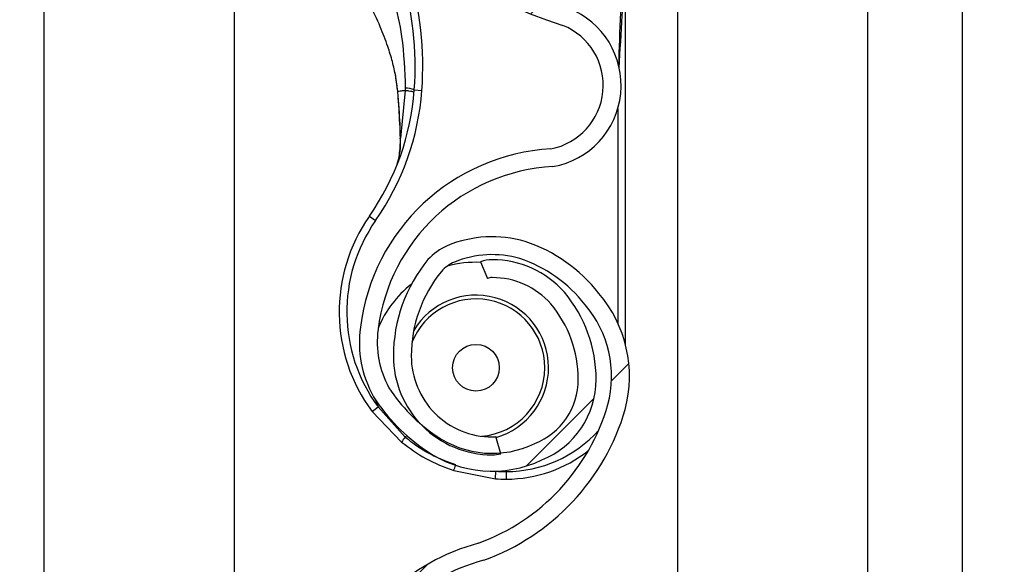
# Model space of a CAD drawing. Header units: inches. Extents: x 170 to 284, y 215 to 248.
# Tile 396 of 656: x 210.7657 to 210.8988, y 220.4528 to 220.5265. Entities that reach past the tile are written whole.
import ezdxf

# ---------------------------------------------------------------- set-up
doc = ezdxf.new("R2010")
doc.units = ezdxf.units.IN
doc.header["$LTSCALE"] = 0.25
doc.header["$MEASUREMENT"] = 0
doc.layers.add('ANNOTATIONS', color=1, linetype='Continuous')
doc.layers.add('RH FRONT OF HOOD', color=7, linetype='Continuous')
doc.styles.add('ARIAL', font='arial.ttf', dxfattribs={"height": 0.09375})
doc.dimstyles.new('STANDARD$0', dxfattribs={"dimtxt": 0.09375, "dimasz": 0.09375, "dimexe": 0.03125, "dimexo": 0.046875, "dimgap": 0.09, "dimtad": 0, "dimtih": 1, "dimtoh": 1, "dimdec": 4, "dimzin": 0, "dimdsep": 46, "dimtxsty": 'ARIAL', "dimcen": 0.09, "dimadec": 0, "dimazin": 0, "dimtfac": 1, "dimtdec": 4, "dimtofl": 0, "dimtmove": 0, "dimatfit": 1, "dimfxl": 1, "dimtolj": 1, "dimtzin": 0, "dimarcsym": 0})
pattern_1 = [(45, (200.7563139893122, 218.4993357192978), (-0.03026527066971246, 0.03026527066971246), [])]

# ---------------------------------------------------------------- blocks, each defined once
blk = doc.blocks.new('*D132')
at = {"layer": 'ANNOTATIONS', "color": 0, "lineweight": -2, "transparency": 16777216}
for p, q in [((210.8125819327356, 224.1544254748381), (212.2530253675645, 224.1544254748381)), ((212.2217753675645, 224.0606754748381), (212.2217753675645, 222.3404997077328)), ((212.2217753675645, 220.1854637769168), (212.2217753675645, 221.9056395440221)), ((211.491250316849, 220.0917137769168), (212.2530253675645, 220.0917137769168))]:
    blk.add_line(p, q, dxfattribs=at)
at = {"layer": 'ANNOTATIONS', "color": 0, "transparency": 16777216}
for points in [[(212.2061503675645, 224.0606754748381), (212.2374003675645, 224.0606754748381), (212.2217753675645, 224.1544254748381)], [(212.2061503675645, 220.1854637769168), (212.2374003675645, 220.1854637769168), (212.2217753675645, 220.0917137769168)]]:
    blk.add_solid(points, dxfattribs=at)
at = {"layer": 'defpoints', "color": 0, "transparency": 16777216}
for p in [(210.7657069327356, 224.1544254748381), (211.444375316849, 220.0917137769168), (212.2217753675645, 220.0917137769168)]:
    blk.add_point(p, dxfattribs=at)
at = {"layer": 'ANNOTATIONS', "color": 0, "transparency": 16777216, "insert": (212.2217753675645, 222.1230696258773), "char_height": 0.09375, "attachment_point": 5, "style": 'ARIAL'}
blk.add_mtext('\\A1;OPENING\\PHEIGHT', dxfattribs=at)

msp = doc.modelspace()

# ---------------------------------------------------------------- hatches: boundary and pattern name
at = {"layer": 'RH FRONT OF HOOD'}
h = msp.add_hatch(dxfattribs=at)
h.set_pattern_fill('ANSI31', color=256, scale=0.34241245, angle=2.8e-322, style=0)
h.set_pattern_definition(pattern_1)
edge = h.paths.add_edge_path(flags=0)
edge.add_arc((210.829581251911, 220.4898745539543), 0.001712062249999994, 450.0000000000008, 472.2104203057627)
edge.add_line((210.8289340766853, 220.4914595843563), (210.8280215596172, 220.493694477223))
edge.add_arc((210.829581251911, 220.4898745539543), 0.004126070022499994, 450, 472.2104203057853, ccw=False)
edge.add_arc((210.829581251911, 220.4809718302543), 0.01302879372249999, 401.47616737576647, 450, ccw=False)
edge.add_arc((210.825335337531, 220.4778216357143), 0.01830194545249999, 359.99999999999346, 400.061373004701, ccw=False)
edge.add_arc((210.831875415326, 220.4778216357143), 0.01176186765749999, 292.1408576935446, 359.99999999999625, ccw=False)
edge.add_arc((210.829581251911, 220.4810745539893), 0.01566536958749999, 235.25706803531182, 295.4307998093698, ccw=False)
edge.add_arc((210.834820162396, 220.4891897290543), 0.02532140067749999, 212.8542481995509, 235.9809333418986, ccw=False)
edge.add_arc((210.826670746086, 220.4828208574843), 0.01504902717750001, 172.1557183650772, 209.3146496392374, ccw=False)
edge.add_arc((210.839100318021, 220.4814854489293), 0.02754708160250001, 453.3085031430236, 532.9325737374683, ccw=False)
edge.add_arc((210.835847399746, 220.5175757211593), 0.008748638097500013, 280.9586189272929, 427.9414322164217)
edge.add_arc((210.8557071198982, 220.5799290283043), 0.05672062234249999, 179.5706357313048, 253.00989973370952, ccw=False)
edge.add_arc((211.014038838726, 220.5811274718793), 0.2150521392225, 163.4260275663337, 180.2060536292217, ccw=False)
edge.add_arc((210.835265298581, 220.6332768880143), 0.02884824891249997, 465.1588434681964, 521.4137567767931, ccw=False)
edge.add_arc((210.817939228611, 220.6878231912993), 0.0284373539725, 290.1205938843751, 343.7190675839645)
edge.add_arc((210.830779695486, 220.6836457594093), 0.01494630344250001, 345.2914408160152, 400.547192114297)
edge.add_arc((210.827355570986, 220.6818309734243), 0.0187470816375, 397.9578745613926, 431.4396159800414)
edge.add_arc((210.829581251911, 220.6866589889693), 0.0134739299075, 433.8775574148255, 472.2736457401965)
edge.add_arc((210.827013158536, 220.6936784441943), 0.006011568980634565, 474.98253258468, 495.7175736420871)
edge.add_arc((210.836806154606, 220.6864193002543), 0.01816498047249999, 500.8992600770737, 539.9999999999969)
edge.add_arc((210.829581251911, 220.6864193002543), 0.01094007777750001, 539.9999999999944, 629.9999999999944)
edge.add_arc((210.829581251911, 220.6773453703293), 0.001866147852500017, 269.9999999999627, 285.6422464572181)
edge.add_line((210.8300844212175, 220.6755483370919), (210.8307353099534, 220.6732237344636))
edge.add_arc((210.829581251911, 220.6773453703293), 0.004280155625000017, 269.9999999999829, 285.6422464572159, ccw=False)
edge.add_arc((210.829581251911, 220.6864193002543), 0.01335408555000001, 179.9999999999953, 269.999999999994, ccw=False)
edge.add_arc((210.836806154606, 220.6864193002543), 0.020578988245, 500.6113583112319, 539.9999999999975, ccw=False)
edge.add_arc((210.827013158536, 220.6936784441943), 0.008425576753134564, 474.5776671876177, 496.4997109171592, ccw=False)
edge.add_arc((210.829581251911, 220.6866589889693), 0.01588793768, 433.69030225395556, 472.47058069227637, ccw=False)
edge.add_arc((210.827355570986, 220.6818309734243), 0.02116108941, 398.1045307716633, 431.5771717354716, ccw=False)
edge.add_arc((210.830779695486, 220.6836457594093), 0.01736031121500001, 345.18024813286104, 400.3658533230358, ccw=False)
edge.add_arc((210.817939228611, 220.6878231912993), 0.030851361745, 289.91815728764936, 343.77953759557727, ccw=False)
edge.add_arc((210.835265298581, 220.6332768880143), 0.02643424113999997, 464.9417095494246, 521.3236131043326)
edge.add_arc((211.014038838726, 220.5811274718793), 0.21263813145, 523.4376684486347, 540.2096895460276)
edge.add_arc((210.8557071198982, 220.5799290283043), 0.05430661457, 539.5566266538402, 613.1145348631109)
edge.add_arc((210.835847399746, 220.5175757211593), 0.01116264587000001, 280.06103888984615, 428.529087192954, ccw=False)
edge.add_arc((210.839100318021, 220.4814854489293), 0.02513307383, 452.9714001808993, 532.9706577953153)
edge.add_arc((210.826670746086, 220.4828208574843), 0.01263501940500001, 532.0830472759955, 568.9826967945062)
edge.add_arc((210.834820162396, 220.4891897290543), 0.022907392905, 213.0443063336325, 236.0197152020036)
edge.add_arc((210.829581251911, 220.4810745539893), 0.01325136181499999, 235.1922404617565, 295.735249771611)
edge.add_arc((210.831875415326, 220.4778216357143), 0.009347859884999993, 291.7225241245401, 359.9999999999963)
edge.add_arc((210.825335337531, 220.4778216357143), 0.01588793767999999, 359.9999999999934, 399.952178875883)
edge.add_arc((210.829581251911, 220.4809718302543), 0.01061478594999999, 401.6345013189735, 450.0000000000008)
h = msp.add_hatch(dxfattribs=at)
h.set_pattern_fill('ANSI31', color=256, scale=0.34241245, angle=2.8e-322, style=0)
h.set_pattern_definition(pattern_1)
edge = h.paths.add_edge_path(flags=0)
edge.add_arc((210.829581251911, 220.2844270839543), 0.001712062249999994, 450.0000000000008, 472.2104203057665)
edge.add_line((210.8289340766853, 220.2860121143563), (210.8280215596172, 220.288247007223))
edge.add_arc((210.829581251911, 220.2844270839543), 0.004126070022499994, 450, 472.2104203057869, ccw=False)
edge.add_arc((210.829581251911, 220.2755243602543), 0.01302879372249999, 401.47616737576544, 450, ccw=False)
edge.add_arc((210.825335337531, 220.2723741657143), 0.01830194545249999, 359.99999999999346, 400.061373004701, ccw=False)
edge.add_arc((210.831875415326, 220.2723741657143), 0.01176186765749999, 292.1408576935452, 359.99999999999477, ccw=False)
edge.add_arc((210.829581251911, 220.2756270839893), 0.01566536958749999, 235.2570680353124, 295.4307998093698, ccw=False)
edge.add_arc((210.834820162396, 220.2837422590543), 0.02532140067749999, 212.8542481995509, 235.9809333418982, ccw=False)
edge.add_arc((210.826670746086, 220.2773733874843), 0.01504902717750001, 172.1557183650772, 209.3146496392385, ccw=False)
edge.add_arc((210.839100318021, 220.2760379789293), 0.02754708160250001, 453.3085031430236, 532.9325737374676, ccw=False)
edge.add_arc((210.835847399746, 220.3121282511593), 0.008748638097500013, 280.9586189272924, 427.9414322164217)
edge.add_arc((210.8557071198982, 220.3744815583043), 0.05672062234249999, 179.5706357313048, 253.0098997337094, ccw=False)
edge.add_arc((211.014038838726, 220.3756800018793), 0.2150521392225, 163.4260275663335, 180.2060536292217, ccw=False)
edge.add_arc((210.835265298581, 220.4278294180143), 0.02884824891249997, 465.1588434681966, 521.4137567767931, ccw=False)
edge.add_arc((210.817939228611, 220.4823757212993), 0.0284373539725, 290.1205938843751, 343.7190675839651)
edge.add_arc((210.830779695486, 220.4781982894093), 0.01494630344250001, 345.2914408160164, 400.5471921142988)
edge.add_arc((210.827355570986, 220.4763835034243), 0.0187470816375, 397.957874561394, 431.4396159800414)
edge.add_arc((210.829581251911, 220.4812115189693), 0.0134739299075, 433.8775574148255, 472.2736457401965)
edge.add_arc((210.827013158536, 220.4882309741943), 0.006011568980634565, 474.9825325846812, 495.7175736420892)
edge.add_arc((210.836806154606, 220.4809718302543), 0.01816498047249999, 500.8992600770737, 539.999999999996)
edge.add_arc((210.829581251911, 220.4809718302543), 0.01094007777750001, 539.9999999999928, 629.9999999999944)
edge.add_arc((210.829581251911, 220.4718979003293), 0.001866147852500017, 269.9999999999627, 285.6422464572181)
edge.add_line((210.8300844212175, 220.4701008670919), (210.8307353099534, 220.4677762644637))
edge.add_arc((210.829581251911, 220.4718979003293), 0.004280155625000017, 269.9999999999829, 285.642246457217, ccw=False)
edge.add_arc((210.829581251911, 220.4809718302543), 0.01335408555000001, 179.9999999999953, 269.999999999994, ccw=False)
edge.add_arc((210.836806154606, 220.4809718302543), 0.020578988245, 500.61135831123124, 539.9999999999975, ccw=False)
edge.add_arc((210.827013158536, 220.4882309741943), 0.008425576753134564, 474.5776671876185, 496.4997109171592, ccw=False)
edge.add_arc((210.829581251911, 220.4812115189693), 0.01588793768, 433.69030225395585, 472.47058069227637, ccw=False)
edge.add_arc((210.827355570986, 220.4763835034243), 0.02116108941, 398.1045307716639, 431.5771717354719, ccw=False)
edge.add_arc((210.830779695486, 220.4781982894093), 0.01736031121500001, 345.18024813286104, 400.3658533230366, ccw=False)
edge.add_arc((210.817939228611, 220.4823757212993), 0.030851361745, 289.91815728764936, 343.77953759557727, ccw=False)
edge.add_arc((210.835265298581, 220.4278294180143), 0.02643424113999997, 464.9417095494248, 521.3236131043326)
edge.add_arc((211.014038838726, 220.3756800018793), 0.21263813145, 523.4376684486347, 540.2096895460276)
edge.add_arc((210.8557071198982, 220.3744815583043), 0.05430661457, 539.5566266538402, 613.1145348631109)
edge.add_arc((210.835847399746, 220.3121282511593), 0.01116264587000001, 280.0610388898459, 428.5290871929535, ccw=False)
edge.add_arc((210.839100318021, 220.2760379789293), 0.02513307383, 452.9714001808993, 532.9706577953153)
edge.add_arc((210.826670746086, 220.2773733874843), 0.01263501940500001, 532.0830472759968, 568.9826967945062)
edge.add_arc((210.834820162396, 220.2837422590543), 0.022907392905, 213.0443063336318, 236.0197152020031)
edge.add_arc((210.829581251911, 220.2756270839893), 0.01325136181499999, 235.1922404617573, 295.7352497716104)
edge.add_arc((210.831875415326, 220.2723741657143), 0.009347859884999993, 291.7225241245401, 359.9999999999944)
edge.add_arc((210.825335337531, 220.2723741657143), 0.01588793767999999, 359.9999999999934, 399.952178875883)
edge.add_arc((210.829581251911, 220.2755243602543), 0.01061478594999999, 401.6345013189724, 450.0000000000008)

# ---------------------------------------------------------------- linework, layer by layer
for p, q in [((210.8931489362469, 220.1392235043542), (210.8931489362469, 224.3919861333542)), ((210.8546275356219, 224.3444764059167), (210.8546275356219, 220.1798849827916)), ((210.8803084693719, 224.3444764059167), (210.8803084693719, 220.1392235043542)), ((210.8931489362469, 220.1392235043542), (210.8931489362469, 224.3444764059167)), ((210.7690244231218, 220.1392235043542), (210.7690244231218, 224.2497177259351)), ((210.7947053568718, 220.5745579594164), (210.7947053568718, 220.382184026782)), ((210.8475911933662, 220.4825288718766), (210.8475911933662, 220.5349510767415)), ((210.8164238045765, 220.5193017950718), (210.8167886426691, 220.5167227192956)), ((210.8168306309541, 220.5165704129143), (210.8168166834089, 220.516737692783)), ((210.8178317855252, 220.5168666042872), (210.8171816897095, 220.5104326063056)), ((210.8190535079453, 220.5169657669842), (210.8200779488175, 220.516890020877)), ((210.8465639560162, 220.5144516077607), (210.8465639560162, 220.4854258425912)), ((210.8129731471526, 220.4998776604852), (210.813815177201, 220.499289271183)), ((210.8280215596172, 220.493694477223), (210.8289340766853, 220.4914595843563)), ((210.8133370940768, 220.4734826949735), (210.8141625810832, 220.4740940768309)), ((210.813821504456, 220.475039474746), (210.8141625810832, 220.4740940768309)), ((210.8178218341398, 220.4700019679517), (210.8141625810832, 220.4740940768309)), ((210.8133370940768, 220.4734826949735), (210.8173154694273, 220.4693380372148)), ((210.8178218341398, 220.4700019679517), (210.8180455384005, 220.4702217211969)), ((210.8307353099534, 220.4677762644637), (210.8300844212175, 220.4701008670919)), ((210.8243828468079, 220.4654831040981), (210.8300214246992, 220.4643821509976)), ((210.8300214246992, 220.4643821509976), (210.8300885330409, 220.4654071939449)), ((210.8314978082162, 220.4643338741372), (210.8314978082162, 220.4653611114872))]:
    msp.add_line(p, q, dxfattribs=at)
at = {"layer": 'RH FRONT OF HOOD', "flags": 128}
msp.add_lwpolyline([(210.8171481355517, 220.5103639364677), (210.8171203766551, 220.5103715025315), (210.8171013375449, 220.5103798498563), (210.8170915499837, 220.5103887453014), (210.8170912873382, 220.5103979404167), (210.8171005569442, 220.5104071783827), (210.8171190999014, 220.5104162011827), (210.8171463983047, 220.51042475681), (210.8171816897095, 220.5104326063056)], dxfattribs=at)
at = {"layer": 'RH FRONT OF HOOD'}
msp.add_circle((210.8273888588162, 220.4794000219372), 0.00315523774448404, dxfattribs=at)
for centre, radius, start, end in [((210.8557071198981, 220.5799290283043), 0.0567206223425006, 179.5706357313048, 253.009899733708), ((210.7760269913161, 220.5201471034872), 0.04314396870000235, 355.771303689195, 16.94846748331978), ((210.7760269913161, 220.5201471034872), 0.04417120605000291, 355.7713036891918, 16.94846748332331), ((210.835847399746, 220.5175757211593), 0.01116264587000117, 280.0610388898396, 68.52908719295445), ((210.835847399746, 220.5175757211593), 0.008748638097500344, 280.9586189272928, 67.94143221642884), ((210.7849054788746, 220.5194906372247), 0.03424124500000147, 325.055123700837, 355.771303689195), ((210.7849054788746, 220.5194906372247), 0.03526848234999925, 325.0551237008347, 355.7713036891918), ((210.8168402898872, 220.5163926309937), 0.000178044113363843, 93.10983558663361, 110.0707638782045), ((210.8167935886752, 220.516589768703), 3.319259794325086e-05, 244.2889319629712, 282.2874080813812), ((210.8177746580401, 220.5137068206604), 0.003500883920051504, 68.57435782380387, 89.0426180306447), ((210.839100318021, 220.4814854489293), 0.02754708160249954, 93.3085031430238, 172.9325737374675), ((210.839100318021, 220.4814854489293), 0.02513307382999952, 92.9714001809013, 172.9706577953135), ((210.8314978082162, 220.4869330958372), 0.02259922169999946, 145.0551237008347, 216.5248216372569), ((210.8314978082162, 220.4869330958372), 0.02157198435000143, 145.0551237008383, 216.5248216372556), ((210.829581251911, 220.4812115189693), 0.01588793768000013, 73.69030225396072, 112.4705806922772), ((210.827013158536, 220.4882309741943), 0.008425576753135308, 114.5776671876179, 136.4997109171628), ((210.827355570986, 220.4763835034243), 0.02116108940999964, 38.10453077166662, 71.5771717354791), ((210.836806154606, 220.4809718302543), 0.02057898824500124, 140.6113583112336, 179.999999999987), ((210.829581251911, 220.4812115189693), 0.01347392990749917, 73.87755741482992, 112.2736457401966), ((210.829581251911, 220.4898745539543), 0.004126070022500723, 90, 112.2104203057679), ((210.829581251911, 220.4809718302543), 0.01302879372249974, 41.47616737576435, 90), ((210.827355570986, 220.4763835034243), 0.01874708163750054, 37.95787456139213, 71.43961598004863), ((210.827013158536, 220.4882309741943), 0.006011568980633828, 114.9825325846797, 135.7175736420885), ((210.8273888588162, 220.4794000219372), 0.01425087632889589, 87.35889654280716, 105.8277214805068), ((210.836806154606, 220.4809718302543), 0.01816498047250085, 140.8992600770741, 179.9999999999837), ((210.829581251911, 220.4898745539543), 0.001712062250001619, 90, 112.2104203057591), ((210.829581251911, 220.4809718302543), 0.01061478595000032, 41.6345013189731, 90), ((210.8273888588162, 220.4794000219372), 0.01425087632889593, 127.8333931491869, 157.9527497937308), ((210.8273888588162, 220.4794000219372), 0.009303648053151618, 0, 158.4588253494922), ((210.8273888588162, 220.4794000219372), 0.009810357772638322, 286.1585342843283, 149.0324419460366), ((210.825335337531, 220.4778216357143), 0.01830194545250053, 359.999999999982, 40.06137300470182), ((210.830779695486, 220.4781982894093), 0.01736031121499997, 345.180248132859, 40.36585332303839), ((210.825335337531, 220.4778216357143), 0.01588793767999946, 359.9999999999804, 39.95217887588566), ((210.830779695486, 220.4781982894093), 0.01494630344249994, 345.2914408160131, 40.54719211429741), ((210.826670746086, 220.4828208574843), 0.01504902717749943, 172.1557183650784, 209.3146496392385), ((210.826670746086, 220.4828208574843), 0.01263501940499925, 172.0830472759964, 208.9826967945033), ((210.829581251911, 220.4809718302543), 0.01335408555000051, 179.9999999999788, 269.9999999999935), ((210.829581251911, 220.4809718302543), 0.01094007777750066, 179.9999999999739, 269.9999999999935), ((210.8273888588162, 220.4794000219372), 0.009303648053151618, 274.6412262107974, 0), ((210.834820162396, 220.4891897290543), 0.02290739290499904, 213.0443063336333, 236.0197152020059), ((210.831875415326, 220.4778216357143), 0.009347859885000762, 291.7225241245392, 359.999999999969), ((210.831875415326, 220.4778216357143), 0.01176186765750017, 292.1408576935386, 359.9999999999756), ((210.834820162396, 220.4891897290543), 0.02532140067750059, 212.8542481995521, 235.9809333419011), ((210.817939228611, 220.4823757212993), 0.02843735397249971, 290.1205938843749, 343.7190675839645), ((210.817939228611, 220.4823757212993), 0.03085136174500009, 289.91815728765, 343.7795375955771), ((210.8244957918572, 220.4643868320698), 0.008721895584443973, 139.9244128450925, 145.4117204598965), ((210.829581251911, 220.4810745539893), 0.01325136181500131, 235.1922404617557, 295.7352497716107), ((210.829581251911, 220.4718979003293), 0.001866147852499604, 269.9999999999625, 285.6422464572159), ((210.8314978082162, 220.4821393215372), 0.01677821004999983, 269.9999999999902, 317.9734601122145), ((210.829581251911, 220.4810745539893), 0.01566536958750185, 235.2570680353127, 295.4307998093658), ((210.829581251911, 220.4718979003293), 0.00428015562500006, 269.9999999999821, 285.6422464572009), ((210.8314978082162, 220.4821393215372), 0.01780544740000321, 269.9999999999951, 308.592188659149), ((210.8167873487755, 220.4686565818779), 0.00823180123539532, 337.3243224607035, 342.6867957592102), ((210.8314978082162, 220.4869330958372), 0.0215719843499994, 266.2542590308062, 269.9999999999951), ((210.8314978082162, 220.4869330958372), 0.02259922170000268, 266.2542590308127, 270), ((210.835265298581, 220.4278294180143), 0.02884824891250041, 105.1588434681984, 161.4137567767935), ((210.835265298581, 220.4278294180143), 0.02643424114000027, 104.9417095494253, 161.3236131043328)]:
    msp.add_arc(centre, radius, start, end, dxfattribs=at)
for points, knots in [([(210.8467469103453, 220.5199300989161), (210.846883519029, 220.5222913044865), (210.8470898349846, 220.525857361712), (210.8473344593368, 220.5300747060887), (210.8474677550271, 220.5322848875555), (210.8475352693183, 220.53348535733), (210.847562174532, 220.5341430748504), (210.8475751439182, 220.5345061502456), (210.8475817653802, 220.5347066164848), (210.8475853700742, 220.534817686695), (210.847587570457, 220.5348838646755), (210.8475889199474, 220.5349222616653), (210.8475898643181, 220.5349457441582), (210.8475903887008, 220.5349567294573), (210.8475907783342, 220.534961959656), (210.8475910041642, 220.5349625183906), (210.8475911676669, 220.5349592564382), (210.8475911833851, 220.5349542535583), (210.8475911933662, 220.5349510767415)], [0, 0, 0, 0, 0.4681368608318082, 0.707012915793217, 0.8371325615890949, 0.9079072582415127, 0.9470740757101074, 0.9687898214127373, 0.9808770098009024, 0.9876679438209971, 0.9915546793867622, 0.9947708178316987, 0.9959953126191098, 0.9972287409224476, 0.9978484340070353, 0.9984730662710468, 0.9990304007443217, 1, 1, 1, 1]), ([(210.8157399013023, 220.5307753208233), (210.8157399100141, 220.5307752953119), (210.8159257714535, 220.5302310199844), (210.8165992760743, 220.5280721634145), (210.817586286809, 220.5235643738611), (210.817742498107, 220.5195417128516), (210.8178331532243, 220.5172072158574)], [0, 0, 0, 0, 5.869764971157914e-06, 0.1252288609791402, 0.4923383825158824, 1, 1, 1, 1]), ([(210.8470468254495, 220.5300449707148), (210.8470034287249, 220.5291703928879), (210.846839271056, 220.5258621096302), (210.8467399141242, 220.5225511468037), (210.8466668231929, 220.5201154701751)], [0, 0, 0, 0, 0.2643600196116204, 1, 1, 1, 1]), ([(210.8168166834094, 220.516737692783), (210.8167354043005, 220.5174322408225), (210.8165747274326, 220.5188052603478), (210.816099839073, 220.5208373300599), (210.8154151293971, 220.5230810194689), (210.8144028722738, 220.5256848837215), (210.8135384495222, 220.5275206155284), (210.8130676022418, 220.5285205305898)], [0, 0, 0, 0, 0.1627420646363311, 0.3217171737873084, 0.4905672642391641, 0.7225142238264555, 0.9999999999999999, 0.9999999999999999, 0.9999999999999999, 0.9999999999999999]), ([(210.8167886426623, 220.5167227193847), (210.8167807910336, 220.5167230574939), (210.8167648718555, 220.5167237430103), (210.8167640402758, 220.5167269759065), (210.8167795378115, 220.5167315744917), (210.8168044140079, 220.5167356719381), (210.8168166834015, 220.5167376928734)], [0, 0, 0, 0, 0.2466091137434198, 0.5000000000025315, 0.7533908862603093, 1, 1, 1, 1]), ([(210.8168006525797, 220.5165573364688), (210.816860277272, 220.5158361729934), (210.8170316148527, 220.5137638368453), (210.8171021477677, 220.5117057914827), (210.8171481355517, 220.5103639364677)], [0, 0, 0, 0, 0.3479954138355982, 1, 1, 1, 1]), ([(210.8178317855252, 220.5168666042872), (210.8177773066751, 220.5168604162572), (210.8175254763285, 220.5168318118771), (210.8171607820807, 220.5167871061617), (210.816920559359, 220.5167526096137), (210.816816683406, 220.5167376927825)], [0, 0, 0, 0, 0.1354579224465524, 0.6261588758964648, 1, 1, 1, 1]), ([(210.8171816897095, 220.5104326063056), (210.8171283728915, 220.5117625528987), (210.8170467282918, 220.5137991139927), (210.8168862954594, 220.5158565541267), (210.8168306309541, 220.5165704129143)], [0, 0, 0, 0, 0.6530354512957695, 1, 1, 1, 1]), ([(210.8178331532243, 220.5172072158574), (210.8178329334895, 220.5170937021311), (210.8178327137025, 220.5169801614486), (210.8178317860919, 220.5168666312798), (210.8178317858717, 220.5168666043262)], [0, 0, 0, 0, 0.9997625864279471, 1, 1, 1, 1]), ([(210.8166826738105, 220.5067363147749), (210.8167543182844, 220.5069639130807), (210.8170183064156, 220.507802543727), (210.8171506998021, 220.509139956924), (210.8171751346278, 220.5101591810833), (210.8171816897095, 220.5104326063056)], [0, 0, 0, 0, 0.2141804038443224, 0.7891897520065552, 1, 1, 1, 1]), ([(210.8171481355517, 220.5103639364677), (210.817153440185, 220.5100829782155), (210.8171697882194, 220.5092171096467), (210.8170495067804, 220.508403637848), (210.8169682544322, 220.5078541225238)], [0, 0, 0, 0, 0.3244814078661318, 1, 1, 1, 1]), ([(210.8246669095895, 220.4662682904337), (210.8236583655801, 220.466631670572), (210.8216120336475, 220.467368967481), (210.8193669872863, 220.4687533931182), (210.8181662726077, 220.4697236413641), (210.8178218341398, 220.4700019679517)], [0, 0, 0, 0, 0.4093476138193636, 0.8305647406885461, 1, 1, 1, 1]), ([(210.8173154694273, 220.4693380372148), (210.818388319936, 220.4685492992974), (210.8205696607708, 220.4669456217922), (210.8230980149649, 220.4659758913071), (210.8243828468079, 220.4654831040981)], [0, 0, 0, 0, 0.4918307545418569, 1, 1, 1, 1])]:
    msp.add_open_spline(points, degree=3, knots=knots, dxfattribs=at)
msp.add_open_spline([(210.8190246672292, 220.516602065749), (210.8190102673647, 220.5166194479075), (210.8189814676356, 220.5166542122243), (210.818732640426, 220.5167206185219), (210.8183567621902, 220.5167927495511), (210.8180067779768, 220.5168419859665), (210.8178317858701, 220.5168666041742)], degree=3, dxfattribs=at)

# ---------------------------------------------------------------- dimensions: what is measured, and where the dimension line sits
at = {"layer": 'ANNOTATIONS'}
dim = msp.add_linear_dim(base=(212.2217753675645, 220.0917137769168), p1=(210.7657069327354, 224.154425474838), p2=(211.4443753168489, 220.0917137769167), angle=90, text='OPENING\\PHEIGHT', dimstyle='STANDARD$0', dxfattribs=at)
dim.commit()
dim.dimension.update_dxf_attribs({"geometry": '*D132', "text_midpoint": (212.2217753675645, 222.1230696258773)})

doc.saveas('drawing.dxf')
